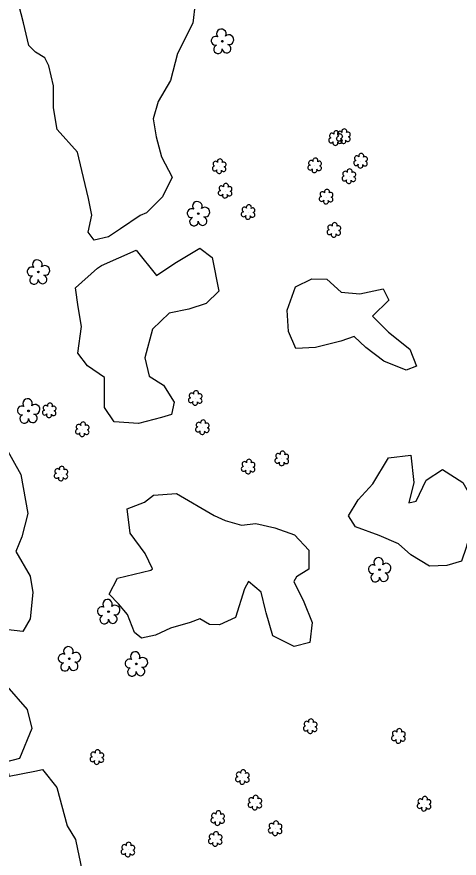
# Model space of a CAD drawing. Extents: x 3040896 to 3051146, y 687568 to 732976.
# Drawn here: x 3046625.3 to 3046798, y 710548 to 710876.7 of the extents above; entities that cross this region are included whole.
import ezdxf

# ---------------------------------------------------------------- set-up
doc = ezdxf.new("R2010")
doc.units = 0
for name, color, linetype in [('Exist Vegetation Hedge Row', 7, 'Continuous'), ('Exist Vegetation Shrub CELL', 7, 'Continuous'), ('Exist Vegetation Tree CELL', 7, 'Continuous')]:
    doc.layers.add(name, color=color, linetype=linetype)

msp = doc.modelspace()

# ---------------------------------------------------------------- linework, layer by layer
at = {"layer": 'Exist Vegetation Hedge Row'}
for points in [[(3046629.99, 710865.57), (3046627.86, 710874.39), (3046626.16, 710881.43)], [(3046695, 710882), (3046694.06, 710874.2), (3046688.09, 710862.36), (3046685.38, 710851.87), (3046680.49, 710843.57), (3046678.57, 710836.9), (3046679.69, 710829.88), (3046681.84, 710821.96), (3046686.02, 710814.02), (3046682.17, 710806.33), (3046675.9, 710800.16), (3046673.5, 710799.11), (3046665.82, 710793.9), (3046661.12, 710790.73), (3046655.56, 710789.42), (3046653.18, 710792.53), (3046654.64, 710799.19), (3046653.32, 710805.79), (3046650.69, 710816.68), (3046648.97, 710823.81), (3046641.03, 710832.73), (3046639.63, 710841.12), (3046639.63, 710849.7), (3046637.81, 710857.51), (3046636.2, 710860.72), (3046632.59, 710862.94), (3046629.99, 710865.57)], [(3046686.7, 710726.17), (3046685.72, 710721.28), (3046681.86, 710720.13), (3046672.78, 710717.79), (3046663.38, 710718.42), (3046659.5, 710724.02), (3046659.61, 710735.82), (3046652.95, 710740.36), (3046649.15, 710745.33), (3046650.63, 710755.74), (3046649.33, 710763.36), (3046648.21, 710770.85), (3046656.8, 710778.47), (3046658.4, 710779.62), (3046671.95, 710785.61), (3046679.87, 710775.71), (3046686.96, 710780.47), (3046696.76, 710786.27), (3046701.58, 710782.74), (3046704.16, 710769.49), (3046699.19, 710764.75), (3046692.48, 710762.44), (3046684.8, 710760.98), (3046678.28, 710754.74), (3046675.32, 710743.43), (3046677.05, 710736.36), (3046682.53, 710732.8), (3046686.7, 710726.17)], [(3046746.34, 710774.24), (3046751.96, 710769.09), (3046759.18, 710768.5), (3046768.4, 710770.39), (3046770.6, 710766.05), (3046764.13, 710759.82), (3046770.48, 710753.45), (3046778.79, 710746.84), (3046781.4, 710740.25), (3046777.27, 710738.68), (3046768.63, 710742.23), (3046761.64, 710747.46), (3046756.97, 710751.77), (3046751.83, 710749.98), (3046741.94, 710747.55), (3046734.27, 710747.07), (3046731.43, 710753.78), (3046730.91, 710762.11), (3046734.13, 710771.17), (3046740.54, 710774.32), (3046746.34, 710774.24)], [(3046620.62, 710709.04), (3046626.82, 710697.93), (3046629.56, 710682.61), (3046627.24, 710673.57), (3046624.99, 710667.82), (3046630.55, 710658.24), (3046631.53, 710651.78), (3046630.5, 710641.53), (3046627.72, 710636.55), (3046620.84, 710637.4)], [(3046803.66, 710679.84), (3046800.79, 710669.41), (3046798.99, 710664.05), (3046793.27, 710662.36), (3046786.42, 710662.15), (3046779.1, 710666.58), (3046774.36, 710670.76), (3046766.76, 710674.05), (3046757.55, 710677.45), (3046754.86, 710681.81), (3046758.56, 710688.02), (3046764.3, 710694.31), (3046770.4, 710704.46), (3046779.17, 710705.4), (3046780.32, 710694.84), (3046778.31, 710686.77), (3046781.27, 710687.54), (3046785.09, 710695.72), (3046791.57, 710699.9), (3046799.43, 710694.75), (3046803.25, 710688.14), (3046803.66, 710679.84)], [(3046661.36, 710651.21), (3046664.67, 710657.45), (3046671.11, 710659.02), (3046677.59, 710660.52), (3046678.35, 710661.03), (3046675.39, 710667.04), (3046669.57, 710674.99), (3046668.41, 710684.44), (3046675.14, 710687.08), (3046678.69, 710689.87), (3046687.72, 710690.53), (3046702.43, 710681.9), (3046706.72, 710679.96), (3046713.06, 710678.05), (3046718.68, 710678.82), (3046726.09, 710677.08), (3046733.76, 710674.31), (3046739.27, 710668.28), (3046739.37, 710660.86), (3046734.56, 710657.89), (3046733.5, 710656.05), (3046737.32, 710648.18), (3046740.68, 710640.1), (3046739.71, 710632.32), (3046733.55, 710630.66), (3046725.24, 710634.91), (3046722.63, 710643.88), (3046722.39, 710644.87), (3046720.68, 710651.96), (3046715.71, 710656.13), (3046714.21, 710653.22), (3046710.7, 710641.98), (3046704.41, 710639.11), (3046700.53, 710639.31), (3046696.74, 710641.54), (3046692.97, 710640.04), (3046685.26, 710637.88), (3046679.51, 710635.07), (3046673.97, 710633.96), (3046671.3, 710636.21), (3046668.51, 710643.17), (3046665.05, 710647.31), (3046661.36, 710651.21)], [(3046621.44, 710615.27), (3046629.37, 710606.15)], [(3046629.37, 710606.15), (3046631.18, 710598.62), (3046626.4, 710586.92), (3046620.87, 710585.57), (3046622.37, 710580.1), (3046632.4, 710582.01), (3046635.3, 710582.71), (3046640.97, 710575.61), (3046645.01, 710560.61), (3046648.24, 710555.34), (3046649.01, 710551.54), (3046651.17, 710540.94)]]:
    msp.add_lwpolyline(points, dxfattribs=at)
at = {"layer": 'Exist Vegetation Shrub CELL'}
for p, q in [((3046749.84, 710829.14), (3046749.84, 710829.14)), ((3046752.92, 710829.88), (3046752.92, 710829.88)), ((3046741.67, 710818.49), (3046741.67, 710818.49)), ((3046759.6, 710820.29), (3046759.6, 710820.29)), ((3046704.4, 710818.16), (3046704.4, 710818.16)), ((3046755.04, 710814.26), (3046755.04, 710814.26)), ((3046706.72, 710808.57), (3046706.72, 710808.57)), ((3046746.14, 710806.28), (3046746.14, 710806.28)), ((3046715.68, 710800.26), (3046715.68, 710800.26)), ((3046749.17, 710793.28), (3046749.17, 710793.28)), ((3046695.06, 710727.62), (3046695.06, 710727.62)), ((3046638.03, 710722.78), (3046638.03, 710722.78)), ((3046650.95, 710715.4), (3046650.95, 710715.4)), ((3046697.82, 710716.2), (3046697.82, 710716.2)), ((3046728.85, 710704), (3046728.85, 710704)), ((3046715.71, 710700.82), (3046715.71, 710700.82)), ((3046642.63, 710698.09), (3046642.63, 710698.09)), ((3046739.95, 710599.38), (3046739.95, 710599.38)), ((3046774.39, 710595.6), (3046774.39, 710595.6)), ((3046656.66, 710587.33), (3046656.66, 710587.33)), ((3046713.46, 710579.52), (3046713.46, 710579.52)), ((3046718.35, 710569.53), (3046718.35, 710569.53)), ((3046784.4, 710569.08), (3046784.4, 710569.08)), ((3046703.81, 710563.49), (3046703.81, 710563.49)), ((3046726.26, 710559.51), (3046726.26, 710559.51)), ((3046702.87, 710555.32), (3046702.87, 710555.32)), ((3046668.77, 710551.2), (3046668.77, 710551.2))]:
    msp.add_line(p, q, dxfattribs=at)
for centre, radius, start, end in [((3046750.07, 710831.18), 0.99, 334.8391, 200.4717), ((3046751.44, 710831.01), 0.968, 35.8908, 245.4216), ((3046753.15, 710831.92), 0.99, 334.8391, 200.4717), ((3046754.59, 710830.75), 0.929, 284.4567, 126.0861), ((3046748.04, 710828.43), 0.955, 95.1099, 327.9534), ((3046748.36, 710830.27), 0.968, 35.8908, 245.4216), ((3046751.12, 710829.18), 0.955, 95.1099, 327.9534), ((3046751.48, 710828.21), 0.937, 204.9913, 73.4601), ((3046751.52, 710830.01), 0.929, 284.4567, 126.0861), ((3046752.79, 710828.2), 0.984, 151.2797, 21.387), ((3046754.56, 710828.95), 0.937, 204.9913, 73.4601), ((3046749.72, 710827.46), 0.984, 151.2797, 21.387), ((3046741.9, 710820.53), 0.99, 334.8391, 200.4717), ((3046758.11, 710821.42), 0.968, 35.8908, 245.4216), ((3046759.83, 710822.33), 0.99, 334.8391, 200.4717), ((3046761.27, 710821.16), 0.929, 284.4567, 126.0861), ((3046702.6, 710817.46), 0.955, 95.1099, 327.9534), ((3046702.92, 710819.29), 0.968, 35.8908, 245.4216), ((3046704.63, 710820.2), 0.99, 334.8391, 200.4717), ((3046706.07, 710819.03), 0.929, 284.4567, 126.0861), ((3046739.87, 710817.79), 0.955, 95.1099, 327.9534), ((3046740.19, 710819.62), 0.968, 35.8908, 245.4216), ((3046743.31, 710817.56), 0.937, 204.9913, 73.4601), ((3046743.35, 710819.36), 0.929, 284.4567, 126.0861), ((3046757.8, 710819.59), 0.955, 95.1099, 327.9534), ((3046759.47, 710818.61), 0.984, 151.2797, 21.387), ((3046761.23, 710819.36), 0.937, 204.9913, 73.4601), ((3046704.27, 710816.48), 0.984, 151.2797, 21.387), ((3046706.04, 710817.23), 0.937, 204.9913, 73.4601), ((3046741.55, 710816.81), 0.984, 151.2797, 21.387), ((3046753.56, 710815.39), 0.968, 35.8908, 245.4216), ((3046755.27, 710816.3), 0.99, 334.8391, 200.4717), ((3046756.72, 710815.13), 0.929, 284.4567, 126.0861), ((3046753.24, 710813.56), 0.955, 95.1099, 327.9534), ((3046754.92, 710812.58), 0.984, 151.2797, 21.387), ((3046756.68, 710813.33), 0.937, 204.9913, 73.4601), ((3046704.92, 710807.87), 0.955, 95.1099, 327.9534), ((3046705.23, 710809.7), 0.968, 35.8908, 245.4216), ((3046706.95, 710810.61), 0.99, 334.8391, 200.4717), ((3046708.35, 710807.65), 0.937, 204.9913, 73.4601), ((3046708.39, 710809.44), 0.929, 284.4567, 126.0861), ((3046744.66, 710807.4), 0.968, 35.8908, 245.4216), ((3046746.37, 710808.32), 0.99, 334.8391, 200.4717), ((3046706.59, 710806.89), 0.984, 151.2797, 21.387), ((3046744.34, 710805.57), 0.955, 95.1099, 327.9534), ((3046747.78, 710805.35), 0.937, 204.9913, 73.4601), ((3046747.82, 710807.15), 0.929, 284.4567, 126.0861), ((3046714.2, 710801.39), 0.968, 35.8908, 245.4216), ((3046715.91, 710802.3), 0.99, 334.8391, 200.4717), ((3046717.35, 710801.13), 0.929, 284.4567, 126.0861), ((3046746.01, 710804.59), 0.984, 151.2797, 21.387), ((3046713.88, 710799.56), 0.955, 95.1099, 327.9534), ((3046715.55, 710798.58), 0.984, 151.2797, 21.387), ((3046717.32, 710799.33), 0.937, 204.9913, 73.4601), ((3046747.69, 710794.4), 0.968, 35.8908, 245.4216), ((3046749.4, 710795.32), 0.99, 334.8391, 200.4717), ((3046747.37, 710792.57), 0.955, 95.1099, 327.9534), ((3046749.05, 710791.59), 0.984, 151.2797, 21.387), ((3046750.81, 710792.35), 0.937, 204.9913, 73.4601), ((3046750.85, 710794.14), 0.929, 284.4567, 126.0861), ((3046693.58, 710728.74), 0.968, 35.8908, 245.4216), ((3046695.29, 710729.66), 0.99, 334.8391, 200.4717), ((3046693.26, 710726.91), 0.955, 95.1099, 327.9534), ((3046694.93, 710725.93), 0.984, 151.2797, 21.387), ((3046696.7, 710726.69), 0.937, 204.9913, 73.4601), ((3046696.73, 710728.49), 0.929, 284.4567, 126.0861), ((3046636.23, 710722.07), 0.955, 95.1099, 327.9534), ((3046636.55, 710723.91), 0.968, 35.8908, 245.4216), ((3046638.26, 710724.82), 0.99, 334.8391, 200.4717), ((3046639.7, 710723.65), 0.929, 284.4567, 126.0861), ((3046637.9, 710721.09), 0.984, 151.2797, 21.387), ((3046639.67, 710721.85), 0.937, 204.9913, 73.4601), ((3046649.47, 710716.53), 0.968, 35.8908, 245.4216), ((3046651.18, 710717.44), 0.99, 334.8391, 200.4717), ((3046652.62, 710716.27), 0.929, 284.4567, 126.0861), ((3046696.02, 710715.5), 0.955, 95.1099, 327.9534), ((3046696.34, 710717.33), 0.968, 35.8908, 245.4216), ((3046698.05, 710718.24), 0.99, 334.8391, 200.4717), ((3046699.49, 710717.07), 0.929, 284.4567, 126.0861), ((3046649.15, 710714.7), 0.955, 95.1099, 327.9534), ((3046650.82, 710713.72), 0.984, 151.2797, 21.387), ((3046652.59, 710714.47), 0.937, 204.9913, 73.4601), ((3046697.69, 710714.52), 0.984, 151.2797, 21.387), ((3046699.46, 710715.27), 0.937, 204.9913, 73.4601), ((3046729.08, 710706.04), 0.99, 334.8391, 200.4717), ((3046715.94, 710702.86), 0.99, 334.8391, 200.4717), ((3046727.05, 710703.29), 0.955, 95.1099, 327.9534), ((3046727.37, 710705.12), 0.968, 35.8908, 245.4216), ((3046730.49, 710703.07), 0.937, 204.9913, 73.4601), ((3046730.53, 710704.87), 0.929, 284.4567, 126.0861), ((3046641.15, 710699.22), 0.968, 35.8908, 245.4216), ((3046642.86, 710700.13), 0.99, 334.8391, 200.4717), ((3046713.91, 710700.12), 0.955, 95.1099, 327.9534), ((3046714.23, 710701.95), 0.968, 35.8908, 245.4216), ((3046717.35, 710699.89), 0.937, 204.9913, 73.4601), ((3046717.38, 710701.69), 0.929, 284.4567, 126.0861), ((3046728.72, 710702.31), 0.984, 151.2797, 21.387), ((3046640.83, 710697.39), 0.955, 95.1099, 327.9534), ((3046642.5, 710696.41), 0.984, 151.2797, 21.387), ((3046644.27, 710697.16), 0.937, 204.9913, 73.4601), ((3046644.3, 710698.96), 0.929, 284.4567, 126.0861), ((3046715.58, 710699.14), 0.984, 151.2797, 21.387), ((3046738.47, 710600.51), 0.968, 35.8908, 245.4216), ((3046740.18, 710601.42), 0.99, 334.8391, 200.4717), ((3046738.15, 710598.68), 0.955, 95.1099, 327.9534), ((3046739.82, 710597.7), 0.984, 151.2797, 21.387), ((3046741.59, 710598.45), 0.937, 204.9913, 73.4601), ((3046741.62, 710600.25), 0.929, 284.4567, 126.0861), ((3046774.62, 710597.64), 0.99, 334.8391, 200.4717), ((3046772.59, 710594.89), 0.955, 95.1099, 327.9534), ((3046772.91, 710596.72), 0.968, 35.8908, 245.4216), ((3046776.03, 710594.67), 0.937, 204.9913, 73.4601), ((3046776.07, 710596.47), 0.929, 284.4567, 126.0861), ((3046774.27, 710593.91), 0.984, 151.2797, 21.387), ((3046655.17, 710588.45), 0.968, 35.8908, 245.4216), ((3046656.89, 710589.37), 0.99, 334.8391, 200.4717), ((3046658.33, 710588.19), 0.929, 284.4567, 126.0861), ((3046654.86, 710586.62), 0.955, 95.1099, 327.9534), ((3046656.53, 710585.64), 0.984, 151.2797, 21.387), ((3046658.29, 710586.4), 0.937, 204.9913, 73.4601), ((3046711.98, 710580.65), 0.968, 35.8908, 245.4216), ((3046713.69, 710581.56), 0.99, 334.8391, 200.4717), ((3046711.66, 710578.82), 0.955, 95.1099, 327.9534), ((3046713.33, 710577.84), 0.984, 151.2797, 21.387), ((3046715.1, 710578.59), 0.937, 204.9913, 73.4601), ((3046715.13, 710580.39), 0.929, 284.4567, 126.0861), ((3046718.58, 710571.57), 0.99, 334.8391, 200.4717), ((3046784.63, 710571.12), 0.99, 334.8391, 200.4717), ((3046716.55, 710568.82), 0.955, 95.1099, 327.9534), ((3046716.86, 710570.65), 0.968, 35.8908, 245.4216), ((3046719.98, 710568.6), 0.937, 204.9913, 73.4601), ((3046720.02, 710570.4), 0.929, 284.4567, 126.0861), ((3046782.6, 710568.38), 0.955, 95.1099, 327.9534), ((3046782.91, 710570.21), 0.968, 35.8908, 245.4216), ((3046786.03, 710568.15), 0.937, 204.9913, 73.4601), ((3046786.07, 710569.95), 0.929, 284.4567, 126.0861), ((3046702.32, 710564.61), 0.968, 35.8908, 245.4216), ((3046704.03, 710565.53), 0.99, 334.8391, 200.4717), ((3046705.48, 710564.36), 0.929, 284.4567, 126.0861), ((3046718.22, 710567.84), 0.984, 151.2797, 21.387), ((3046784.27, 710567.4), 0.984, 151.2797, 21.387), ((3046702.01, 710562.78), 0.955, 95.1099, 327.9534), ((3046703.68, 710561.8), 0.984, 151.2797, 21.387), ((3046705.44, 710562.56), 0.937, 204.9913, 73.4601), ((3046726.49, 710561.55), 0.99, 334.8391, 200.4717), ((3046724.46, 710558.81), 0.955, 95.1099, 327.9534), ((3046724.77, 710560.64), 0.968, 35.8908, 245.4216), ((3046727.89, 710558.58), 0.937, 204.9913, 73.4601), ((3046727.93, 710560.38), 0.929, 284.4567, 126.0861), ((3046701.07, 710554.61), 0.955, 95.1099, 327.9534), ((3046701.39, 710556.44), 0.968, 35.8908, 245.4216), ((3046703.1, 710557.36), 0.99, 334.8391, 200.4717), ((3046704.51, 710554.39), 0.937, 204.9913, 73.4601), ((3046704.54, 710556.19), 0.929, 284.4567, 126.0861), ((3046726.13, 710557.83), 0.984, 151.2797, 21.387), ((3046667.29, 710552.32), 0.968, 35.8908, 245.4216), ((3046669, 710553.24), 0.99, 334.8391, 200.4717), ((3046670.45, 710552.07), 0.929, 284.4567, 126.0861), ((3046702.74, 710553.63), 0.984, 151.2797, 21.387), ((3046666.97, 710550.49), 0.955, 95.1099, 327.9534), ((3046668.65, 710549.51), 0.984, 151.2797, 21.387), ((3046670.41, 710550.27), 0.937, 204.9913, 73.4601)]:
    msp.add_arc(centre, radius, start, end, dxfattribs=at)
at = {"layer": 'Exist Vegetation Tree CELL'}
for p, q in [((3046705.56, 710867.19), (3046705.56, 710867.19)), ((3046696.18, 710799.82), (3046696.18, 710799.82)), ((3046633.72, 710777.03), (3046633.72, 710777.03)), ((3046629.89, 710722.77), (3046629.89, 710722.77)), ((3046766.95, 710660.72), (3046766.95, 710660.72)), ((3046661.13, 710644.34), (3046661.13, 710644.34)), ((3046645.84, 710625.92), (3046645.84, 710625.92)), ((3046671.96, 710623.9), (3046671.96, 710623.9))]:
    msp.add_line(p, q, dxfattribs=at)
for centre in [(3046705.56, 710867.19), (3046696.18, 710799.82), (3046633.72, 710777.03), (3046629.89, 710722.77), (3046766.95, 710660.72), (3046661.13, 710644.34), (3046645.84, 710625.92), (3046671.96, 710623.9)]:
    msp.add_circle(centre, 0.326, dxfattribs=at)
for centre, radius, start, end in [((3046705.18, 710870.07), 1.86, 330.1651, 219.7134), ((3046702.96, 710867.35), 1.73, 62.6636, 279.3457), ((3046708.11, 710867.78), 1.9, 257.1011, 134.1999), ((3046703.86, 710864.07), 1.69, 111.5671, 6.231), ((3046707.23, 710864.3), 1.7, 181.2822, 74.56), ((3046695.8, 710802.7), 1.86, 330.1651, 219.7134), ((3046698.73, 710800.41), 1.9, 257.1011, 134.1999), ((3046693.58, 710799.98), 1.73, 62.6636, 279.3457), ((3046697.86, 710796.92), 1.7, 181.2822, 74.56), ((3046694.48, 710796.7), 1.69, 111.5671, 6.231), ((3046631.11, 710777.19), 1.73, 62.6636, 279.3457), ((3046633.34, 710779.91), 1.86, 330.1651, 219.7134), ((3046636.27, 710777.62), 1.9, 257.1011, 134.1999), ((3046635.39, 710774.13), 1.7, 181.2822, 74.56), ((3046632.02, 710773.91), 1.69, 111.5671, 6.231), ((3046629.5, 710725.64), 1.86, 330.1651, 219.7134), ((3046627.28, 710722.92), 1.73, 62.6636, 279.3457), ((3046632.44, 710723.36), 1.9, 257.1011, 134.1999), ((3046628.19, 710719.65), 1.69, 111.5671, 6.231), ((3046631.56, 710719.87), 1.7, 181.2822, 74.56), ((3046766.56, 710663.59), 1.86, 330.1651, 219.7134), ((3046764.34, 710660.87), 1.73, 62.6636, 279.3457), ((3046769.5, 710661.31), 1.9, 257.1011, 134.1999), ((3046765.24, 710657.6), 1.69, 111.5671, 6.231), ((3046768.62, 710657.82), 1.7, 181.2822, 74.56), ((3046660.75, 710647.21), 1.86, 330.1651, 219.7134), ((3046658.53, 710644.49), 1.73, 62.6636, 279.3457), ((3046663.68, 710644.93), 1.9, 257.1011, 134.1999), ((3046659.43, 710641.22), 1.69, 111.5671, 6.231), ((3046662.81, 710641.44), 1.7, 181.2822, 74.56), ((3046643.23, 710626.07), 1.73, 62.6636, 279.3457), ((3046645.45, 710628.79), 1.86, 330.1651, 219.7134), ((3046648.38, 710626.51), 1.9, 257.1011, 134.1999), ((3046671.57, 710626.78), 1.86, 330.1651, 219.7134), ((3046644.13, 710622.8), 1.69, 111.5671, 6.231), ((3046647.51, 710623.02), 1.7, 181.2822, 74.56), ((3046669.35, 710624.06), 1.73, 62.6636, 279.3457), ((3046674.51, 710624.49), 1.9, 257.1011, 134.1999), ((3046670.25, 710620.78), 1.69, 111.5671, 6.231), ((3046673.63, 710621), 1.7, 181.2822, 74.56)]:
    msp.add_arc(centre, radius, start, end, dxfattribs=at)

doc.saveas('drawing.dxf')
